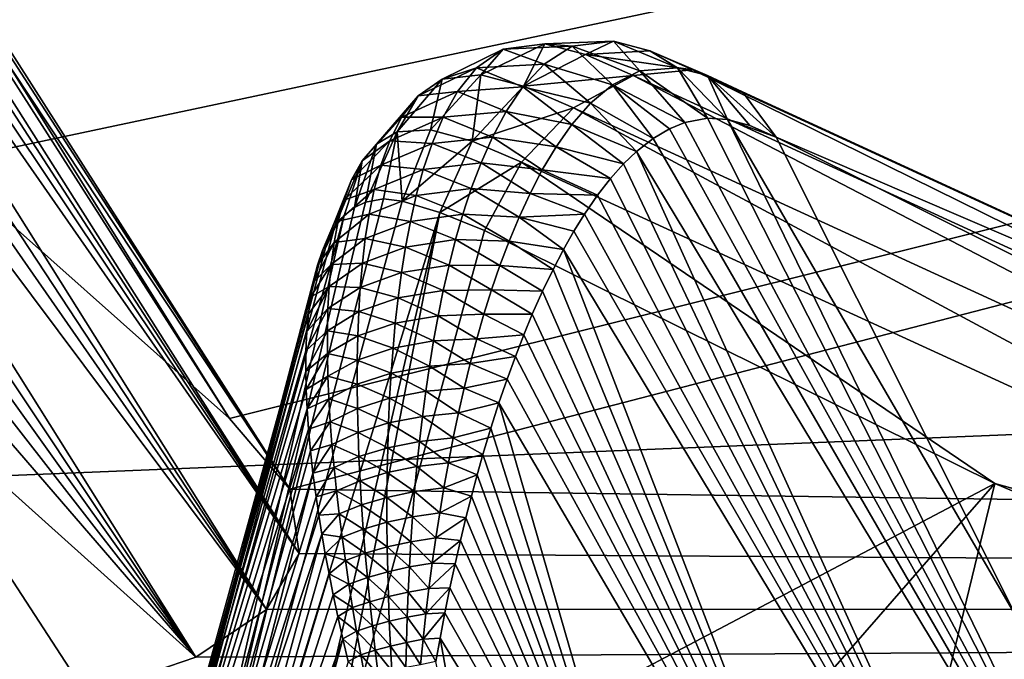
# Model space of a CAD drawing. Header units: metres. Extents: x -31 to 116, y -82 to 82.
# Tile 289 of 656: x 14.681 to 15.629, y -54.537 to -53.92. Entities that reach past the tile are written whole.
import ezdxf

# ---------------------------------------------------------------- set-up
doc = ezdxf.new("R2010")
doc.units = ezdxf.units.M
doc.layers.add('solid_80000000GA_10_1', color=7, linetype='CONTINUOUS')

msp = doc.modelspace()

# ---------------------------------------------------------------- linework, layer by layer
at = {"layer": 'solid_80000000GA_10_1'}
for points in [[(5.595928, -52.598213, -30.048264), (23.04767, -51.73769, -31.943884), (23.04767, -54.017448, -27.916229)], [(12.5, -51.775623, 27.509621), (103, -52.012264, 31.870413), (103, -54.352322, 27.691591)], [(12.5, -53.71191, 23.505838), (12.5, -51.775623, 27.509621), (103, -54.352322, 27.691591)], [(12.5, -51.775639, -27.509588), (103, -54.35323, -27.689806), (103, -52.015404, -31.86529)], [(12.5, -51.775639, -27.509588), (12.5, -53.711926, -23.505802), (103, -54.35323, -27.689806)], [(14.368186, -53.806263, 28.035181), (14.605113, -54.057949, 27.553627), (23.04767, -52.267593, 31.069263)], [(14.605113, -54.057949, 27.553627), (14.882498, -54.304825, 27.072088), (23.04767, -52.267593, 31.069263)], [(14.882498, -54.304825, 27.072088), (14.940555, -54.372818, 26.937017), (23.04767, -52.267593, 31.069263)], [(14.940555, -54.372818, 26.937017), (23.04767, -54.487434, 26.9874), (23.04767, -52.267593, 31.069263)], [(5.595928, -54.73056, -25.962206), (5.595928, -52.598213, -30.048264), (23.04767, -54.017448, -27.916229)], [(14.169966, -53.163273, 26.861872), (14.882498, -54.304825, 27.072088), (14.516418, -53.731644, 26.992338)], [(14.169966, -53.163273, 26.861872), (14.193997, -53.202007, 26.808046), (14.882498, -54.304825, 27.072088)], [(14.193997, -53.202007, 26.808046), (14.940555, -54.372818, 26.937017), (14.882498, -54.304825, 27.072088)], [(14.193997, -53.202007, 26.808046), (14.217425, -53.252483, 26.754606), (14.940555, -54.372818, 26.937017)], [(14.217425, -53.252483, 26.754606), (14.239927, -53.314651, 26.702322), (14.940555, -54.372818, 26.937017)], [(14.239927, -53.314651, 26.702322), (14.949792, -54.434811, 26.8118), (14.940555, -54.372818, 26.937017)], [(14.239927, -53.314651, 26.702322), (14.254283, -53.362534, 26.668436), (14.949792, -54.434811, 26.8118)], [(14.254283, -53.362534, 26.668436), (14.268025, -53.415634, 26.635567), (14.949792, -54.434811, 26.8118)], [(14.268025, -53.415634, 26.635567), (14.281071, -53.473976, 26.60392), (14.949792, -54.434811, 26.8118)], [(14.281071, -53.473976, 26.60392), (14.918262, -54.488956, 26.700624), (14.949792, -54.434811, 26.8118)], [(14.281071, -53.473976, 26.60392), (14.293351, -53.537689, 26.573666), (14.918262, -54.488956, 26.700624)], [(14.293351, -53.537689, 26.573666), (14.304752, -53.606792, 26.54508), (14.918262, -54.488956, 26.700624)], [(14.304752, -53.606792, 26.54508), (14.315158, -53.681568, 26.518448), (14.918262, -54.488956, 26.700624)], [(14.315158, -53.681568, 26.518448), (14.850119, -54.534641, 26.605112), (14.918262, -54.488956, 26.700624)], [(14.315158, -53.681568, 26.518448), (14.322208, -53.741428, 26.500006), (14.850119, -54.534641, 26.605112)], [(12.5, -53.71191, 23.505838), (103, -54.352322, 27.691591), (103, -56.357498, 23.341595)], [(12.5, -55.339149, 19.366802), (12.5, -53.71191, 23.505838), (103, -56.357498, 23.341595)], [(12.5, -53.711926, -23.505802), (103, -56.357452, -23.341688), (103, -54.35323, -27.689806)], [(12.5, -53.711926, -23.505802), (12.5, -55.339161, -19.366768), (103, -56.357452, -23.341688)], [(14.516418, -53.731644, 26.992338), (14.882498, -54.304825, 27.072088), (14.605113, -54.057949, 27.553627)], [(14.322208, -53.741428, 26.500006), (14.328556, -53.804768, 26.483013), (14.850119, -54.534641, 26.605112)], [(14.328556, -53.804768, 26.483013), (14.334074, -53.871578, 26.467739), (14.850119, -54.534641, 26.605112)], [(14.334074, -53.871578, 26.467739), (14.338618, -53.941887, 26.454466), (14.850119, -54.534641, 26.605112)], [(14.540766, -54.25703, 26.490574), (14.850119, -54.534641, 26.605112), (14.338618, -53.941887, 26.454466)], [(15.186319, -53.943737, 25.102804), (15.12464, -53.973507, 25.071478), (15.165563, -53.984615, 25.004959)], [(15.146117, -53.948883, 25.181747), (15.12464, -53.973507, 25.071478), (15.186319, -53.943737, 25.102804)], [(15.212576, -53.946133, 25.213705), (15.146117, -53.948883, 25.181747), (15.186319, -53.943737, 25.102804)], [(15.212576, -53.946133, 25.213705), (15.185677, -53.963215, 25.267971), (15.146117, -53.948883, 25.181747)], [(15.186319, -53.943737, 25.102804), (15.165563, -53.984615, 25.004959), (15.225434, -53.954166, 25.039337)], [(15.251415, -53.983116, 25.287418), (15.185677, -53.963215, 25.267971), (15.212576, -53.946133, 25.213705)], [(15.252502, -53.941299, 25.13866), (15.186319, -53.943737, 25.102804), (15.225434, -53.954166, 25.039337)], [(15.212576, -53.946133, 25.213705), (15.186319, -53.943737, 25.102804), (15.252502, -53.941299, 25.13866)], [(15.277608, -53.969822, 25.239307), (15.212576, -53.946133, 25.213705), (15.252502, -53.941299, 25.13866)], [(15.277608, -53.969822, 25.239307), (15.251415, -53.983116, 25.287418), (15.212576, -53.946133, 25.213705)], [(15.252502, -53.941299, 25.13866), (15.225434, -53.954166, 25.039337), (15.287442, -53.950504, 25.082174)], [(15.313986, -53.966797, 25.174084), (15.252502, -53.941299, 25.13866), (15.287442, -53.950504, 25.082174)], [(15.277608, -53.969822, 25.239307), (15.252502, -53.941299, 25.13866), (15.313986, -53.966797, 25.174084)], [(15.146117, -53.948883, 25.181747), (15.08728, -53.977695, 25.147789), (15.12464, -53.973507, 25.071478)], [(15.146117, -53.948883, 25.181747), (15.120556, -53.966919, 25.238966), (15.08728, -53.977695, 25.147789)], [(15.185677, -53.963215, 25.267971), (15.120556, -53.966919, 25.238966), (15.146117, -53.948883, 25.181747)], [(15.225434, -53.954166, 25.039337), (15.165563, -53.984615, 25.004959), (15.27134, -53.974152, 24.983135)], [(15.287442, -53.950504, 25.082174), (15.225434, -53.954166, 25.039337), (15.328719, -53.968781, 25.032684)], [(15.225434, -53.954166, 25.039337), (15.27134, -53.974152, 24.983135), (15.328719, -53.968781, 25.032684)], [(15.287442, -53.950504, 25.082174), (15.328719, -53.968781, 25.032684), (15.376687, -53.990025, 25.086704)], [(15.342786, -53.974316, 25.127438), (15.287442, -53.950504, 25.082174), (15.376687, -53.990025, 25.086704)], [(15.313986, -53.966797, 25.174084), (15.287442, -53.950504, 25.082174), (15.342786, -53.974316, 25.127438)], [(15.120556, -53.966919, 25.238966), (15.06435, -53.993763, 25.204098), (15.08728, -53.977695, 25.147789)], [(15.120556, -53.966919, 25.238966), (15.102113, -53.989761, 25.284929), (15.06435, -53.993763, 25.204098)], [(15.165188, -53.985104, 25.311649), (15.102113, -53.989761, 25.284929), (15.120556, -53.966919, 25.238966)], [(15.185677, -53.963215, 25.267971), (15.165188, -53.985104, 25.311649), (15.120556, -53.966919, 25.238966)], [(15.230148, -54.00108, 25.327127), (15.165188, -53.985104, 25.311649), (15.185677, -53.963215, 25.267971)], [(15.251415, -53.983116, 25.287418), (15.230148, -54.00108, 25.327127), (15.185677, -53.963215, 25.267971)], [(15.277608, -53.969822, 25.239307), (15.313986, -53.966797, 25.174084), (15.342804, -54.015465, 25.236883)], [(15.362082, -54.016632, 25.204067), (15.313986, -53.966797, 25.174084), (15.342786, -53.974316, 25.127438)], [(15.342804, -54.015465, 25.236883), (15.313986, -53.966797, 25.174084), (15.362082, -54.016632, 25.204067)], [(15.12464, -53.973507, 25.071478), (15.076128, -54.026718, 25.049107), (15.116349, -54.037685, 24.98398)], [(15.08728, -53.977695, 25.147789), (15.076128, -54.026718, 25.049107), (15.12464, -53.973507, 25.071478)], [(15.12464, -53.973507, 25.071478), (15.116349, -54.037685, 24.98398), (15.165563, -53.984615, 25.004959)], [(15.165563, -53.984615, 25.004959), (15.213786, -54.005356, 24.946074), (15.27134, -53.974152, 24.983135)], [(16.213274, -54.46434, 23.994341), (15.27134, -53.974152, 24.983135), (15.213786, -54.005356, 24.946074)], [(15.277608, -53.969822, 25.239307), (15.321164, -54.019451, 25.274368), (15.251415, -53.983116, 25.287418)], [(16.263483, -54.430042, 24.038662), (15.328719, -53.968781, 25.032684), (15.27134, -53.974152, 24.983135)], [(16.213274, -54.46434, 23.994341), (16.263483, -54.430042, 24.038662), (15.27134, -53.974152, 24.983135)], [(15.277608, -53.969822, 25.239307), (15.342804, -54.015465, 25.236883), (15.321164, -54.019451, 25.274368)], [(16.313093, -54.421654, 24.094608), (15.376687, -53.990025, 25.086704), (15.328719, -53.968781, 25.032684)], [(16.263483, -54.430042, 24.038662), (16.313093, -54.421654, 24.094608), (15.328719, -53.968781, 25.032684)], [(15.342786, -53.974316, 25.127438), (15.376687, -53.990025, 25.086704), (15.408919, -54.033741, 25.13747)], [(15.383574, -54.022488, 25.168745), (15.342786, -53.974316, 25.127438), (15.408919, -54.033741, 25.13747)], [(15.362082, -54.016632, 25.204067), (15.342786, -53.974316, 25.127438), (15.383574, -54.022488, 25.168745)], [(15.08728, -53.977695, 25.147789), (15.044069, -54.028652, 25.116447), (15.076128, -54.026718, 25.049107)], [(15.08728, -53.977695, 25.147789), (15.06435, -53.993763, 25.204098), (15.044069, -54.028652, 25.116447)], [(15.165188, -53.985104, 25.311649), (15.149003, -54.008987, 25.347858), (15.102113, -53.989761, 25.284929)], [(15.165563, -53.984615, 25.004959), (15.116349, -54.037685, 24.98398), (15.213786, -54.005356, 24.946074)], [(15.212345, -54.021408, 25.360825), (15.149003, -54.008987, 25.347858), (15.165188, -53.985104, 25.311649)], [(15.230148, -54.00108, 25.327127), (15.212345, -54.021408, 25.360825), (15.165188, -53.985104, 25.311649)], [(15.251415, -53.983116, 25.287418), (15.290488, -54.034916, 25.327459), (15.230148, -54.00108, 25.327127)], [(15.251415, -53.983116, 25.287418), (15.321164, -54.019451, 25.274368), (15.30612, -54.0256, 25.300413)], [(15.251415, -53.983116, 25.287418), (15.30612, -54.0256, 25.300413), (15.290488, -54.034916, 25.327459)], [(15.06435, -53.993763, 25.204098), (15.024216, -54.040325, 25.167805), (15.044069, -54.028652, 25.116447)], [(15.06435, -53.993763, 25.204098), (15.048356, -54.014507, 25.250113), (15.024216, -54.040325, 25.167805)], [(15.102113, -53.989761, 25.284929), (15.048356, -54.014507, 25.250113), (15.06435, -53.993763, 25.204098)], [(15.102113, -53.989761, 25.284929), (15.08831, -54.014446, 25.322939), (15.048356, -54.014507, 25.250113)], [(15.149003, -54.008987, 25.347858), (15.08831, -54.014446, 25.322939), (15.102113, -53.989761, 25.284929)], [(15.376687, -53.990025, 25.086704), (16.35507, -54.44022, 24.154179), (15.408919, -54.033741, 25.13747)], [(16.313093, -54.421654, 24.094608), (16.35507, -54.44022, 24.154179), (15.376687, -53.990025, 25.086704)], [(15.230148, -54.00108, 25.327127), (15.274419, -54.047611, 25.355247), (15.212345, -54.021408, 25.360825)], [(15.230148, -54.00108, 25.327127), (15.290488, -54.034916, 25.327459), (15.274419, -54.047611, 25.355247)], [(15.048356, -54.014507, 25.250113), (15.010252, -54.056419, 25.211306), (15.024216, -54.040325, 25.167805)], [(15.048356, -54.014507, 25.250113), (15.036843, -54.037201, 25.288765), (15.010252, -54.056419, 25.211306)], [(15.08831, -54.014446, 25.322939), (15.036843, -54.037201, 25.288765), (15.048356, -54.014507, 25.250113)], [(15.08831, -54.014446, 25.322939), (15.077649, -54.039646, 25.355221), (15.036843, -54.037201, 25.288765)], [(15.135826, -54.033566, 25.378672), (15.077649, -54.039646, 25.355221), (15.08831, -54.014446, 25.322939)], [(15.149003, -54.008987, 25.347858), (15.135826, -54.033566, 25.378672), (15.08831, -54.014446, 25.322939)], [(15.116349, -54.037685, 24.98398), (15.163666, -54.057743, 24.926142), (15.213786, -54.005356, 24.946074)], [(15.197094, -54.042957, 25.39006), (15.135826, -54.033566, 25.378672), (15.149003, -54.008987, 25.347858)], [(15.212345, -54.021408, 25.360825), (15.197094, -54.042957, 25.39006), (15.149003, -54.008987, 25.347858)], [(15.213786, -54.005356, 24.946074), (15.163666, -54.057743, 24.926142), (16.169596, -54.519535, 23.967871)], [(16.213274, -54.46434, 23.994341), (15.213786, -54.005356, 24.946074), (16.169596, -54.519535, 23.967871)], [(5.595928, -54.73056, -25.962206), (23.04767, -54.017448, -27.916229), (23.04767, -55.984234, -23.726908)], [(15.212345, -54.021408, 25.360825), (15.262063, -54.059525, 25.376604), (15.197094, -54.042957, 25.39006)], [(15.212345, -54.021408, 25.360825), (15.274419, -54.047611, 25.355247), (15.262063, -54.059525, 25.376604)], [(15.30612, -54.0256, 25.300413), (15.321164, -54.019451, 25.274368), (15.804276, -54.925285, 25.819496)], [(15.321164, -54.019451, 25.274368), (15.342804, -54.015465, 25.236883), (15.804276, -54.925285, 25.819496)], [(15.342804, -54.015465, 25.236883), (15.362082, -54.016632, 25.204067), (15.804276, -54.925285, 25.819496)], [(15.641689, -54.498379, 25.470356), (15.804276, -54.925285, 25.819496), (15.362082, -54.016632, 25.204067)], [(15.362082, -54.016632, 25.204067), (15.383574, -54.022488, 25.168745), (15.408919, -54.033741, 25.13747)], [(15.641689, -54.498379, 25.470356), (15.362082, -54.016632, 25.204067), (15.408919, -54.033741, 25.13747)], [(15.044069, -54.028652, 25.116447), (15.013659, -54.096226, 25.113384), (15.030917, -54.093258, 25.073524)], [(15.044069, -54.028652, 25.116447), (15.024216, -54.040325, 25.167805), (15.013659, -54.096226, 25.113384)], [(15.044069, -54.028652, 25.116447), (15.030917, -54.093258, 25.073524), (15.048822, -54.095341, 25.039455)], [(15.044069, -54.028652, 25.116447), (15.048822, -54.095341, 25.039455), (15.076128, -54.026718, 25.049107)], [(15.076128, -54.026718, 25.049107), (15.048822, -54.095341, 25.039455), (15.116349, -54.037685, 24.98398)], [(15.135826, -54.033566, 25.378672), (15.124822, -54.05835, 25.405537), (15.077649, -54.039646, 25.355221)], [(15.183775, -54.065197, 25.415939), (15.124822, -54.05835, 25.405537), (15.135826, -54.033566, 25.378672)], [(15.197094, -54.042957, 25.39006), (15.183775, -54.065197, 25.415939), (15.135826, -54.033566, 25.378672)], [(15.290488, -54.034916, 25.327459), (15.30612, -54.0256, 25.300413), (15.804276, -54.925285, 25.819496)], [(15.036843, -54.037201, 25.288765), (15.000176, -54.074776, 25.249041), (15.010252, -54.056419, 25.211306)], [(15.036843, -54.037201, 25.288765), (15.028339, -54.060593, 25.322033), (15.000176, -54.074776, 25.249041)], [(15.024216, -54.040325, 25.167805), (15.002961, -54.101345, 25.141687), (15.013659, -54.096226, 25.113384)], [(15.024216, -54.040325, 25.167805), (15.010252, -54.056419, 25.211306), (15.002961, -54.101345, 25.141687)], [(15.077649, -54.039646, 25.355221), (15.028339, -54.060593, 25.322033), (15.036843, -54.037201, 25.288765)], [(15.077649, -54.039646, 25.355221), (15.069194, -54.064884, 25.383326), (15.028339, -54.060593, 25.322033)], [(15.048822, -54.095341, 25.039455), (15.085103, -54.106152, 24.979664), (15.116349, -54.037685, 24.98398)], [(15.124822, -54.05835, 25.405537), (15.069194, -54.064884, 25.383326), (15.077649, -54.039646, 25.355221)], [(15.116349, -54.037685, 24.98398), (15.085103, -54.106152, 24.979664), (15.163666, -54.057743, 24.926142)], [(15.197094, -54.042957, 25.39006), (15.249616, -54.073486, 25.398109), (15.183775, -54.065197, 25.415939)], [(15.197094, -54.042957, 25.39006), (15.262063, -54.059525, 25.376604), (15.249616, -54.073486, 25.398109)], [(15.274419, -54.047611, 25.355247), (15.290488, -54.034916, 25.327459), (15.804276, -54.925285, 25.819496)], [(16.35507, -54.44022, 24.154179), (15.880307, -54.26873, 24.655247), (15.408919, -54.033741, 25.13747)], [(15.641689, -54.498379, 25.470356), (15.408919, -54.033741, 25.13747), (15.880307, -54.26873, 24.655247)], [(15.262063, -54.059525, 25.376604), (15.274419, -54.047611, 25.355247), (15.658215, -54.894409, 25.880358)], [(15.274419, -54.047611, 25.355247), (15.804276, -54.925285, 25.819496), (15.658215, -54.894409, 25.880358)], [(15.010252, -54.056419, 25.211306), (14.983812, -54.120312, 25.203163), (14.992937, -54.109314, 25.171698)], [(15.010252, -54.056419, 25.211306), (15.000176, -54.074776, 25.249041), (14.983812, -54.120312, 25.203163)], [(15.028339, -54.060593, 25.322033), (14.992792, -54.094322, 25.282406), (15.000176, -54.074776, 25.249041)], [(15.028339, -54.060593, 25.322033), (15.02194, -54.084209, 25.35132), (14.992792, -54.094322, 25.282406)], [(15.010252, -54.056419, 25.211306), (14.992937, -54.109314, 25.171698), (15.002961, -54.101345, 25.141687)], [(15.069194, -54.064884, 25.383326), (15.02194, -54.084209, 25.35132), (15.028339, -54.060593, 25.322033)], [(15.124822, -54.05835, 25.405537), (15.115442, -54.08313, 25.42943), (15.069194, -54.064884, 25.383326)], [(15.085103, -54.106152, 24.979664), (15.128146, -54.123638, 24.926104), (15.163666, -54.057743, 24.926142)], [(15.171962, -54.087856, 25.43922), (15.115442, -54.08313, 25.42943), (15.124822, -54.05835, 25.405537)], [(15.183775, -54.065197, 25.415939), (15.171962, -54.087856, 25.43922), (15.124822, -54.05835, 25.405537)], [(15.163666, -54.057743, 24.926142), (15.128146, -54.123638, 24.926104), (15.619687, -54.367237, 24.423382)], [(16.169596, -54.519535, 23.967871), (15.163666, -54.057743, 24.926142), (15.619687, -54.367237, 24.423382)], [(15.249616, -54.073486, 25.398109), (15.262063, -54.059525, 25.376604), (15.658215, -54.894409, 25.880358)], [(15.069194, -54.064884, 25.383326), (15.062346, -54.089981, 25.408304), (15.02194, -54.084209, 25.35132)], [(15.115442, -54.08313, 25.42943), (15.062346, -54.089981, 25.408304), (15.069194, -54.064884, 25.383326)], [(15.183775, -54.065197, 25.415939), (15.237049, -54.0896, 25.419815), (15.171962, -54.087856, 25.43922)], [(15.183775, -54.065197, 25.415939), (15.249616, -54.073486, 25.398109), (15.237049, -54.0896, 25.419815)], [(15.000176, -54.074776, 25.249041), (14.97763, -54.13065, 25.227797), (14.983812, -54.120312, 25.203163)], [(15.000176, -54.074776, 25.249041), (14.992792, -54.094322, 25.282406), (14.97763, -54.13065, 25.227797)], [(15.237049, -54.0896, 25.419815), (15.249616, -54.073486, 25.398109), (15.658215, -54.894409, 25.880358)], [(15.02194, -54.084209, 25.35132), (14.98735, -54.114563, 25.312429), (14.992792, -54.094322, 25.282406)], [(15.02194, -54.084209, 25.35132), (15.017069, -54.107845, 25.37759), (14.98735, -54.114563, 25.312429)], [(15.062346, -54.089981, 25.408304), (15.017069, -54.107845, 25.37759), (15.02194, -54.084209, 25.35132)], [(15.062346, -54.089981, 25.408304), (15.056718, -54.114883, 25.430874), (15.017069, -54.107845, 25.37759)], [(15.107326, -54.107826, 25.451025), (15.056718, -54.114883, 25.430874), (15.062346, -54.089981, 25.408304)], [(15.115442, -54.08313, 25.42943), (15.107326, -54.107826, 25.451025), (15.062346, -54.089981, 25.408304)], [(15.161358, -54.110798, 25.460438), (15.107326, -54.107826, 25.451025), (15.115442, -54.08313, 25.42943)], [(15.171962, -54.087856, 25.43922), (15.161358, -54.110798, 25.460438), (15.115442, -54.08313, 25.42943)], [(15.171962, -54.087856, 25.43922), (15.224395, -54.107964, 25.441662), (15.161358, -54.110798, 25.460438)], [(15.171962, -54.087856, 25.43922), (15.237049, -54.0896, 25.419815), (15.224395, -54.107964, 25.441662)], [(15.224395, -54.107964, 25.441662), (15.237049, -54.0896, 25.419815), (15.658215, -54.894409, 25.880358)], [(15.030917, -54.093258, 25.073524), (14.734339, -55.249187, 25.083845), (15.048822, -54.095341, 25.039455)], [(15.030917, -54.093258, 25.073524), (15.013659, -54.096226, 25.113384), (14.734339, -55.249187, 25.083845)], [(15.048822, -54.095341, 25.039455), (14.734339, -55.249187, 25.083845), (15.085103, -54.106152, 24.979664)], [(15.013659, -54.096226, 25.113384), (15.002961, -54.101345, 25.141687), (14.734339, -55.249187, 25.083845)], [(14.992792, -54.094322, 25.282406), (14.972159, -54.142773, 25.253029), (14.97763, -54.13065, 25.227797)], [(14.992792, -54.094322, 25.282406), (14.98735, -54.114563, 25.312429), (14.972159, -54.142773, 25.253029)], [(14.992937, -54.109314, 25.171698), (14.696737, -55.186481, 25.220306), (14.734339, -55.249187, 25.083845)], [(14.992937, -54.109314, 25.171698), (14.983812, -54.120312, 25.203163), (14.696737, -55.186481, 25.220306)], [(15.002961, -54.101345, 25.141687), (14.992937, -54.109314, 25.171698), (14.734339, -55.249187, 25.083845)], [(15.085103, -54.106152, 24.979664), (14.734339, -55.249187, 25.083845), (14.806844, -55.299412, 24.975275)], [(15.085103, -54.106152, 24.979664), (14.806844, -55.299412, 24.975275), (14.967549, -54.711548, 24.950747)], [(15.085103, -54.106152, 24.979664), (14.967549, -54.711548, 24.950747), (15.128146, -54.123638, 24.926104)], [(15.017069, -54.107845, 25.37759), (14.98336, -54.135242, 25.339832), (14.98735, -54.114563, 25.312429)], [(15.017069, -54.107845, 25.37759), (15.013353, -54.131432, 25.401505), (14.98336, -54.135242, 25.339832)], [(15.056718, -54.114883, 25.430874), (15.013353, -54.131432, 25.401505), (15.017069, -54.107845, 25.37759)], [(15.107326, -54.107826, 25.451025), (15.100226, -54.132435, 25.47077), (15.056718, -54.114883, 25.430874)], [(15.151759, -54.133949, 25.479956), (15.100226, -54.132435, 25.47077), (15.107326, -54.107826, 25.451025)], [(15.161358, -54.110798, 25.460438), (15.151759, -54.133949, 25.479956), (15.107326, -54.107826, 25.451025)], [(15.161358, -54.110798, 25.460438), (15.224395, -54.107964, 25.441662), (15.214281, -54.124241, 25.459116)], [(15.214281, -54.124241, 25.459116), (15.224395, -54.107964, 25.441662), (15.658215, -54.894409, 25.880358)], [(14.98735, -54.114563, 25.312429), (14.967384, -54.156921, 25.278862), (14.972159, -54.142773, 25.253029)], [(14.98735, -54.114563, 25.312429), (14.98336, -54.135242, 25.339832), (14.967384, -54.156921, 25.278862)], [(15.056718, -54.114883, 25.430874), (15.052056, -54.139599, 25.451519), (15.013353, -54.131432, 25.401505)], [(15.100226, -54.132435, 25.47077), (15.052056, -54.139599, 25.451519), (15.056718, -54.114883, 25.430874)], [(15.161358, -54.110798, 25.460438), (15.204179, -54.141991, 25.476543), (15.151759, -54.133949, 25.479956)], [(15.161358, -54.110798, 25.460438), (15.214281, -54.124241, 25.459116), (15.204179, -54.141991, 25.476543)], [(14.983812, -54.120312, 25.203163), (14.97763, -54.13065, 25.227797), (14.696737, -55.186481, 25.220306)], [(15.619687, -54.367237, 24.423382), (15.128146, -54.123638, 24.926104), (14.967549, -54.711548, 24.950747)], [(15.204179, -54.141991, 25.476543), (15.214281, -54.124241, 25.459116), (15.658215, -54.894409, 25.880358)], [(14.97763, -54.13065, 25.227797), (14.972159, -54.142773, 25.253029), (14.696737, -55.186481, 25.220306)], [(14.98336, -54.135242, 25.339832), (14.963335, -54.173286, 25.30518), (14.967384, -54.156921, 25.278862)], [(14.98336, -54.135242, 25.339832), (14.980502, -54.156227, 25.365131), (14.963335, -54.173286, 25.30518)], [(15.013353, -54.131432, 25.401505), (14.980502, -54.156227, 25.365131), (14.98336, -54.135242, 25.339832)], [(15.013353, -54.131432, 25.401505), (15.010553, -54.154953, 25.423519), (14.980502, -54.156227, 25.365131)], [(15.052056, -54.139599, 25.451519), (15.010553, -54.154953, 25.423519), (15.013353, -54.131432, 25.401505)], [(15.100226, -54.132435, 25.47077), (15.093949, -54.156948, 25.489035), (15.052056, -54.139599, 25.451519)], [(15.142995, -54.157257, 25.498079), (15.093949, -54.156948, 25.489035), (15.100226, -54.132435, 25.47077)], [(15.151759, -54.133949, 25.479956), (15.142995, -54.157257, 25.498079), (15.100226, -54.132435, 25.47077)], [(15.151759, -54.133949, 25.479956), (15.194093, -54.161251, 25.49394), (15.142995, -54.157257, 25.498079)], [(15.151759, -54.133949, 25.479956), (15.204179, -54.141991, 25.476543), (15.194093, -54.161251, 25.49394)], [(14.972159, -54.142773, 25.253029), (14.967384, -54.156921, 25.278862), (14.696737, -55.186481, 25.220306)], [(15.052056, -54.139599, 25.451519), (15.048162, -54.164146, 25.470627), (15.010553, -54.154953, 25.423519)], [(15.093949, -54.156948, 25.489035), (15.048162, -54.164146, 25.470627), (15.052056, -54.139599, 25.451519)], [(15.194093, -54.161251, 25.49394), (15.204179, -54.141991, 25.476543), (15.488615, -54.880608, 25.904158)], [(15.204179, -54.141991, 25.476543), (15.658215, -54.894409, 25.880358), (15.488615, -54.880608, 25.904158)], [(14.980502, -54.156227, 25.365131), (14.960672, -54.187885, 25.326464), (14.963335, -54.173286, 25.30518)], [(14.980502, -54.156227, 25.365131), (14.978561, -54.177444, 25.388691), (14.960672, -54.187885, 25.326464)], [(15.010553, -54.154953, 25.423519), (14.978561, -54.177444, 25.388691), (14.980502, -54.156227, 25.365131)], [(15.010553, -54.154953, 25.423519), (15.008477, -54.178406, 25.443998), (14.978561, -54.177444, 25.388691)], [(15.048162, -54.164146, 25.470627), (15.008477, -54.178406, 25.443998), (15.010553, -54.154953, 25.423519)], [(14.967384, -54.156921, 25.278862), (14.963335, -54.173286, 25.30518), (14.696737, -55.186481, 25.220306)], [(15.048162, -54.164146, 25.470627), (15.04492, -54.188545, 25.488422), (15.008477, -54.178406, 25.443998)], [(15.088384, -54.181374, 25.506027), (15.04492, -54.188545, 25.488422), (15.048162, -54.164146, 25.470627)], [(15.093949, -54.156948, 25.489035), (15.088384, -54.181374, 25.506027), (15.048162, -54.164146, 25.470627)], [(15.134965, -54.180695, 25.514984), (15.088384, -54.181374, 25.506027), (15.093949, -54.156948, 25.489035)], [(15.142995, -54.157257, 25.498079), (15.134965, -54.180695, 25.514984), (15.093949, -54.156948, 25.489035)], [(15.142995, -54.157257, 25.498079), (15.184084, -54.181995, 25.511198), (15.134965, -54.180695, 25.514984)], [(15.142995, -54.157257, 25.498079), (15.194093, -54.161251, 25.49394), (15.184084, -54.181995, 25.511198)], [(15.184084, -54.181995, 25.511198), (15.194093, -54.161251, 25.49394), (15.488615, -54.880608, 25.904158)], [(14.963335, -54.173286, 25.30518), (14.960672, -54.187885, 25.326464), (14.696737, -55.186481, 25.220306)], [(14.978561, -54.177444, 25.388691), (14.957082, -54.220985, 25.369877), (14.958574, -54.203793, 25.348017)], [(14.978561, -54.177444, 25.388691), (14.977365, -54.198845, 25.410807), (14.957082, -54.220985, 25.369877)], [(14.978561, -54.177444, 25.388691), (14.958574, -54.203793, 25.348017), (14.960672, -54.187885, 25.326464)], [(15.008477, -54.178406, 25.443998), (14.977365, -54.198845, 25.410807), (14.978561, -54.177444, 25.388691)], [(15.008477, -54.178406, 25.443998), (15.00702, -54.201801, 25.46316), (14.977365, -54.198845, 25.410807)], [(15.04492, -54.188545, 25.488422), (15.00702, -54.201801, 25.46316), (15.008477, -54.178406, 25.443998)], [(15.088384, -54.181374, 25.506027), (15.083434, -54.20573, 25.521923), (15.04492, -54.188545, 25.488422)], [(15.127583, -54.204247, 25.530821), (15.083434, -54.20573, 25.521923), (15.088384, -54.181374, 25.506027)], [(15.134965, -54.180695, 25.514984), (15.127583, -54.204247, 25.530821), (15.088384, -54.181374, 25.506027)], [(15.134965, -54.180695, 25.514984), (15.17417, -54.204262, 25.528284), (15.127583, -54.204247, 25.530821)], [(15.134965, -54.180695, 25.514984), (15.184084, -54.181995, 25.511198), (15.17417, -54.204262, 25.528284)], [(15.17417, -54.204262, 25.528284), (15.184084, -54.181995, 25.511198), (15.488615, -54.880608, 25.904158)], [(14.960672, -54.187885, 25.326464), (14.704116, -55.119102, 25.367455), (14.696737, -55.186481, 25.220306)], [(14.960672, -54.187885, 25.326464), (14.958574, -54.203793, 25.348017), (14.704116, -55.119102, 25.367455)], [(15.04492, -54.188545, 25.488422), (15.042241, -54.212818, 25.505093), (15.00702, -54.201801, 25.46316)], [(15.083434, -54.20573, 25.521923), (15.042241, -54.212818, 25.505093), (15.04492, -54.188545, 25.488422)], [(14.958574, -54.203793, 25.348017), (14.957082, -54.220985, 25.369877), (14.704116, -55.119102, 25.367455)], [(14.977365, -54.198845, 25.410807), (14.956231, -54.239471, 25.391916), (14.957082, -54.220985, 25.369877)], [(14.977365, -54.198845, 25.410807), (14.976814, -54.220398, 25.43166), (14.956231, -54.239471, 25.391916)], [(15.00702, -54.201801, 25.46316), (14.976814, -54.220398, 25.43166), (14.977365, -54.198845, 25.410807)], [(15.00702, -54.201801, 25.46316), (15.006094, -54.225147, 25.48118), (14.976814, -54.220398, 25.43166)], [(15.042241, -54.212818, 25.505093), (15.006094, -54.225147, 25.48118), (15.00702, -54.201801, 25.46316)], [(15.127583, -54.204247, 25.530821), (15.120762, -54.227894, 25.545738), (15.083434, -54.20573, 25.521923)], [(15.127583, -54.204247, 25.530821), (15.165984, -54.224022, 25.542391), (15.120762, -54.227894, 25.545738)], [(15.127583, -54.204247, 25.530821), (15.17417, -54.204262, 25.528284), (15.165984, -54.224022, 25.542391)], [(15.165984, -54.224022, 25.542391), (15.17417, -54.204262, 25.528284), (15.488615, -54.880608, 25.904158)], [(15.042241, -54.212818, 25.505093), (15.040033, -54.236992, 25.520819), (15.006094, -54.225147, 25.48118)], [(15.079009, -54.23003, 25.536898), (15.040033, -54.236992, 25.520819), (15.042241, -54.212818, 25.505093)], [(15.083434, -54.20573, 25.521923), (15.079009, -54.23003, 25.536898), (15.042241, -54.212818, 25.505093)], [(15.120762, -54.227894, 25.545738), (15.079009, -54.23003, 25.536898), (15.083434, -54.20573, 25.521923)], [(14.957082, -54.220985, 25.369877), (14.956231, -54.239471, 25.391916), (14.704116, -55.119102, 25.367455)], [(14.976814, -54.220398, 25.43166), (14.956047, -54.259323, 25.414093), (14.956231, -54.239471, 25.391916)], [(14.976814, -54.220398, 25.43166), (14.976827, -54.242088, 25.451401), (14.956047, -54.259323, 25.414093)], [(15.006094, -54.225147, 25.48118), (14.976827, -54.242088, 25.451401), (14.976814, -54.220398, 25.43166)], [(15.006094, -54.225147, 25.48118), (15.005614, -54.248455, 25.498236), (14.976827, -54.242088, 25.451401)], [(15.040033, -54.236992, 25.520819), (15.005614, -54.248455, 25.498236), (15.006094, -54.225147, 25.48118)], [(15.079009, -54.23003, 25.536898), (15.075044, -54.254284, 25.551067), (15.040033, -54.236992, 25.520819)], [(15.114442, -54.251625, 25.559841), (15.075044, -54.254284, 25.551067), (15.079009, -54.23003, 25.536898)], [(15.120762, -54.227894, 25.545738), (15.114442, -54.251625, 25.559841), (15.079009, -54.23003, 25.536898)], [(15.120762, -54.227894, 25.545738), (15.157878, -54.244873, 25.556355), (15.114442, -54.251625, 25.559841)], [(15.120762, -54.227894, 25.545738), (15.165984, -54.224022, 25.542391), (15.157878, -54.244873, 25.556355)], [(15.157878, -54.244873, 25.556355), (15.165984, -54.224022, 25.542391), (15.488615, -54.880608, 25.904158)], [(14.956231, -54.239471, 25.391916), (14.956047, -54.259323, 25.414093), (14.704116, -55.119102, 25.367455)], [(14.976827, -54.242088, 25.451401), (14.956412, -54.276951, 25.43268), (14.956047, -54.259323, 25.414093)], [(14.976827, -54.242088, 25.451401), (14.977323, -54.263897, 25.470181), (14.956412, -54.276951, 25.43268)], [(15.005614, -54.248455, 25.498236), (14.977323, -54.263897, 25.470181), (14.976827, -54.242088, 25.451401)], [(15.040033, -54.236992, 25.520819), (15.038236, -54.261078, 25.535728), (15.005614, -54.248455, 25.498236)], [(15.075044, -54.254284, 25.551067), (15.038236, -54.261078, 25.535728), (15.040033, -54.236992, 25.520819)], [(15.005614, -54.248455, 25.498236), (15.005524, -54.271732, 25.514452), (14.977323, -54.263897, 25.470181)], [(15.038236, -54.261078, 25.535728), (15.005524, -54.271732, 25.514452), (15.005614, -54.248455, 25.498236)], [(15.114442, -54.251625, 25.559841), (15.108582, -54.27544, 25.5732), (15.075044, -54.254284, 25.551067)], [(15.114442, -54.251625, 25.559841), (15.149887, -54.266796, 25.570118), (15.108582, -54.27544, 25.5732)], [(15.114442, -54.251625, 25.559841), (15.157878, -54.244873, 25.556355), (15.149887, -54.266796, 25.570118)], [(15.149887, -54.266796, 25.570118), (15.157878, -54.244873, 25.556355), (15.488615, -54.880608, 25.904158)], [(14.540766, -54.25703, 26.490574), (14.508245, -54.628002, 26.402161), (14.745036, -54.570648, 26.528009)], [(14.540766, -54.25703, 26.490574), (14.745036, -54.570648, 26.528009), (14.850119, -54.534641, 26.605112)], [(14.956047, -54.259323, 25.414093), (14.956412, -54.276951, 25.43268), (14.704116, -55.119102, 25.367455)], [(15.038236, -54.261078, 25.535728), (15.03681, -54.285103, 25.5499), (15.005524, -54.271732, 25.514452)], [(15.071497, -54.278503, 25.56451), (15.03681, -54.285103, 25.5499), (15.038236, -54.261078, 25.535728)], [(15.075044, -54.254284, 25.551067), (15.071497, -54.278503, 25.56451), (15.038236, -54.261078, 25.535728)], [(15.108582, -54.27544, 25.5732), (15.071497, -54.278503, 25.56451), (15.075044, -54.254284, 25.551067)], [(14.977323, -54.263897, 25.470181), (14.95726, -54.295574, 25.451338), (14.956412, -54.276951, 25.43268)], [(14.977323, -54.263897, 25.470181), (14.978246, -54.285812, 25.488108), (14.95726, -54.295574, 25.451338)], [(15.005524, -54.271732, 25.514452), (14.978246, -54.285812, 25.488108), (14.977323, -54.263897, 25.470181)], [(15.108582, -54.27544, 25.5732), (15.149887, -54.266796, 25.570118), (15.142016, -54.289829, 25.58367)], [(15.142016, -54.289829, 25.58367), (15.149887, -54.266796, 25.570118), (15.488615, -54.880608, 25.904158)], [(14.956412, -54.276951, 25.43268), (14.95726, -54.295574, 25.451338), (14.704116, -55.119102, 25.367455)], [(15.005524, -54.271732, 25.514452), (15.005787, -54.294994, 25.529903), (14.978246, -54.285812, 25.488108)], [(15.03681, -54.285103, 25.5499), (15.005787, -54.294994, 25.529903), (15.005524, -54.271732, 25.514452)], [(15.071497, -54.278503, 25.56451), (15.068331, -54.302696, 25.577295), (15.03681, -54.285103, 25.5499)], [(15.103143, -54.299332, 25.585876), (15.068331, -54.302696, 25.577295), (15.071497, -54.278503, 25.56451)], [(15.108582, -54.27544, 25.5732), (15.103143, -54.299332, 25.585876), (15.071497, -54.278503, 25.56451)], [(15.108582, -54.27544, 25.5732), (15.142016, -54.289829, 25.58367), (15.103143, -54.299332, 25.585876)], [(14.978246, -54.285812, 25.488108), (14.958616, -54.315166, 25.470005), (14.95726, -54.295574, 25.451338)], [(14.978246, -54.285812, 25.488108), (14.979561, -54.307823, 25.505251), (14.958616, -54.315166, 25.470005)], [(15.005787, -54.294994, 25.529903), (14.979561, -54.307823, 25.505251), (14.978246, -54.285812, 25.488108)], [(15.03681, -54.285103, 25.5499), (15.035721, -54.309071, 25.56341), (15.005787, -54.294994, 25.529903)], [(15.068331, -54.302696, 25.577295), (15.035721, -54.309071, 25.56341), (15.03681, -54.285103, 25.5499)], [(14.95726, -54.295574, 25.451338), (14.958616, -54.315166, 25.470005), (14.704116, -55.119102, 25.367455)], [(15.005787, -54.294994, 25.529903), (15.006371, -54.318249, 25.544668), (14.979561, -54.307823, 25.505251)], [(15.035721, -54.309071, 25.56341), (15.006371, -54.318249, 25.544668), (15.005787, -54.294994, 25.529903)], [(15.103143, -54.299332, 25.585876), (15.142016, -54.289829, 25.58367), (15.134271, -54.314011, 25.597004)], [(15.134271, -54.314011, 25.597004), (15.142016, -54.289829, 25.58367), (15.314411, -54.886837, 25.885389)], [(15.142016, -54.289829, 25.58367), (15.488615, -54.880608, 25.904158), (15.314411, -54.886837, 25.885389)], [(14.979561, -54.307823, 25.505251), (14.960495, -54.335766, 25.488672), (14.958616, -54.315166, 25.470005)], [(14.979561, -54.307823, 25.505251), (14.981233, -54.329929, 25.521681), (14.960495, -54.335766, 25.488672)], [(15.006371, -54.318249, 25.544668), (14.981233, -54.329929, 25.521681), (14.979561, -54.307823, 25.505251)], [(15.068331, -54.302696, 25.577295), (15.065508, -54.326874, 25.589491), (15.035721, -54.309071, 25.56341)], [(15.098088, -54.323292, 25.597933), (15.065508, -54.326874, 25.589491), (15.068331, -54.302696, 25.577295)], [(15.103143, -54.299332, 25.585876), (15.098088, -54.323292, 25.597933), (15.068331, -54.302696, 25.577295)], [(15.103143, -54.299332, 25.585876), (15.134271, -54.314011, 25.597004), (15.098088, -54.323292, 25.597933)], [(14.958616, -54.315166, 25.470005), (14.760525, -55.052708, 25.51301), (14.704116, -55.119102, 25.367455)], [(14.958616, -54.315166, 25.470005), (14.960495, -54.335766, 25.488672), (14.760525, -55.052708, 25.51301)], [(15.035721, -54.309071, 25.56341), (15.034935, -54.333, 25.576324), (15.006371, -54.318249, 25.544668)], [(15.065508, -54.326874, 25.589491), (15.034935, -54.333, 25.576324), (15.035721, -54.309071, 25.56341)], [(15.098088, -54.323292, 25.597933), (15.134271, -54.314011, 25.597004), (15.126666, -54.339359, 25.61009)], [(15.126666, -54.339359, 25.61009), (15.134271, -54.314011, 25.597004), (15.314411, -54.886837, 25.885389)], [(15.006371, -54.318249, 25.544668), (15.007246, -54.341496, 25.558813), (14.981233, -54.329929, 25.521681)], [(15.034935, -54.333, 25.576324), (15.007246, -54.341496, 25.558813), (15.006371, -54.318249, 25.544668)], [(15.065508, -54.326874, 25.589491), (15.063006, -54.351044, 25.601135), (15.034935, -54.333, 25.576324)], [(15.093395, -54.347324, 25.609407), (15.063006, -54.351044, 25.601135), (15.065508, -54.326874, 25.589491)], [(15.098088, -54.323292, 25.597933), (15.093395, -54.347324, 25.609407), (15.065508, -54.326874, 25.589491)], [(15.098088, -54.323292, 25.597933), (15.126666, -54.339359, 25.61009), (15.093395, -54.347324, 25.609407)], [(14.960495, -54.335766, 25.488672), (14.962914, -54.357407, 25.507332), (14.760525, -55.052708, 25.51301)], [(14.981233, -54.329929, 25.521681), (14.962914, -54.357407, 25.507332), (14.960495, -54.335766, 25.488672)], [(14.981233, -54.329929, 25.521681), (14.983232, -54.352119, 25.537458), (14.962914, -54.357407, 25.507332)], [(15.007246, -54.341496, 25.558813), (14.983232, -54.352119, 25.537458), (14.981233, -54.329929, 25.521681)], [(15.034935, -54.333, 25.576324), (15.034433, -54.356899, 25.58869), (15.007246, -54.341496, 25.558813)], [(15.063006, -54.351044, 25.601135), (15.034433, -54.356899, 25.58869), (15.034935, -54.333, 25.576324)], [(15.007246, -54.341496, 25.558813), (15.008392, -54.36475, 25.572384), (14.983232, -54.352119, 25.537458)], [(15.034433, -54.356899, 25.58869), (15.008392, -54.36475, 25.572384), (15.007246, -54.341496, 25.558813)], [(15.093395, -54.347324, 25.609407), (15.126666, -54.339359, 25.61009), (15.12108, -54.359119, 25.619701)], [(15.12108, -54.359119, 25.619701), (15.126666, -54.339359, 25.61009), (15.314411, -54.886837, 25.885389)], [(14.983232, -54.352119, 25.537458), (14.965892, -54.380112, 25.525959), (14.962914, -54.357407, 25.507332)], [(14.983232, -54.352119, 25.537458), (14.985538, -54.374397, 25.552626), (14.965892, -54.380112, 25.525959)], [(15.008392, -54.36475, 25.572384), (14.985538, -54.374397, 25.552626), (14.983232, -54.352119, 25.537458)], [(15.063006, -54.351044, 25.601135), (15.060806, -54.37521, 25.612268), (15.034433, -54.356899, 25.58869)], [(15.089042, -54.371426, 25.620335), (15.060806, -54.37521, 25.612268), (15.063006, -54.351044, 25.601135)], [(15.093395, -54.347324, 25.609407), (15.089042, -54.371426, 25.620335), (15.063006, -54.351044, 25.601135)], [(15.093395, -54.347324, 25.609407), (15.12108, -54.359119, 25.619701), (15.089042, -54.371426, 25.620335)], [(14.962914, -54.357407, 25.507332), (14.965892, -54.380112, 25.525959), (14.760525, -55.052708, 25.51301)], [(15.008392, -54.36475, 25.572384), (15.009795, -54.388012, 25.585417), (14.985538, -54.374397, 25.552626)], [(15.034433, -54.356899, 25.58869), (15.034196, -54.380779, 25.600544), (15.008392, -54.36475, 25.572384)], [(15.034196, -54.380779, 25.600544), (15.009795, -54.388012, 25.585417), (15.008392, -54.36475, 25.572384)], [(15.060806, -54.37521, 25.612268), (15.034196, -54.380779, 25.600544), (15.034433, -54.356899, 25.58869)], [(15.089042, -54.371426, 25.620335), (15.12108, -54.359119, 25.619701), (15.1156, -54.379528, 25.629129)], [(15.1156, -54.379528, 25.629129), (15.12108, -54.359119, 25.619701), (15.314411, -54.886837, 25.885389)], [(15.619687, -54.367237, 24.423382), (14.806844, -55.299412, 24.975275), (15.334371, -55.541748, 24.449245)], [(15.619687, -54.367237, 24.423382), (14.967549, -54.711548, 24.950747), (14.806844, -55.299412, 24.975275)], [(14.940555, -54.372818, 26.937017), (14.949792, -54.434811, 26.8118), (23.04767, -54.487434, 26.9874)], [(14.985538, -54.374397, 25.552626), (14.968506, -54.397816, 25.539862), (14.965892, -54.380112, 25.525959)], [(14.985538, -54.374397, 25.552626), (14.988136, -54.396751, 25.567219), (14.968506, -54.397816, 25.539862)], [(15.009795, -54.388012, 25.585417), (14.988136, -54.396751, 25.567219), (14.985538, -54.374397, 25.552626)], [(15.089042, -54.371426, 25.620335), (15.085007, -54.395592, 25.630747), (15.060806, -54.37521, 25.612268)], [(15.089042, -54.371426, 25.620335), (15.1156, -54.379528, 25.629129), (15.085007, -54.395592, 25.630747)], [(16.149334, -54.591724, 23.954033), (15.619687, -54.367237, 24.423382), (15.334371, -55.541748, 24.449245)], [(16.169596, -54.519535, 23.967871), (15.619687, -54.367237, 24.423382), (16.149334, -54.591724, 23.954033)], [(14.965892, -54.380112, 25.525959), (14.968506, -54.397816, 25.539862), (14.760525, -55.052708, 25.51301)], [(15.034196, -54.380779, 25.600544), (15.034207, -54.404648, 25.611921), (15.009795, -54.388012, 25.585417)], [(15.060806, -54.37521, 25.612268), (15.058887, -54.39938, 25.622923), (15.034196, -54.380779, 25.600544)], [(15.058887, -54.39938, 25.622923), (15.034207, -54.404648, 25.611921), (15.034196, -54.380779, 25.600544)], [(15.085007, -54.395592, 25.630747), (15.058887, -54.39938, 25.622923), (15.060806, -54.37521, 25.612268)], [(15.085007, -54.395592, 25.630747), (15.1156, -54.379528, 25.629129), (15.110229, -54.400612, 25.638367)], [(15.110229, -54.400612, 25.638367), (15.1156, -54.379528, 25.629129), (15.314411, -54.886837, 25.885389)], [(15.009795, -54.388012, 25.585417), (15.011437, -54.411289, 25.59795), (14.988136, -54.396751, 25.567219)], [(15.034207, -54.404648, 25.611921), (15.011437, -54.411289, 25.59795), (15.009795, -54.388012, 25.585417)], [(14.968506, -54.397816, 25.539862), (14.971457, -54.416115, 25.553699), (14.760525, -55.052708, 25.51301)], [(14.988136, -54.396751, 25.567219), (14.971457, -54.416115, 25.553699), (14.968506, -54.397816, 25.539862)], [(14.988136, -54.396751, 25.567219), (14.991009, -54.419189, 25.581274), (14.971457, -54.416115, 25.553699)], [(15.011437, -54.411289, 25.59795), (14.991009, -54.419189, 25.581274), (14.988136, -54.396751, 25.567219)], [(15.058887, -54.39938, 25.622923), (15.057227, -54.423561, 25.633137), (15.034207, -54.404648, 25.611921)], [(15.081269, -54.419827, 25.64068), (15.057227, -54.423561, 25.633137), (15.058887, -54.39938, 25.622923)], [(15.085007, -54.395592, 25.630747), (15.081269, -54.419827, 25.64068), (15.058887, -54.39938, 25.622923)], [(15.085007, -54.395592, 25.630747), (15.110229, -54.400612, 25.638367), (15.081269, -54.419827, 25.64068)], [(15.081269, -54.419827, 25.64068), (15.110229, -54.400612, 25.638367), (15.104971, -54.422394, 25.647409)], [(15.104971, -54.422394, 25.647409), (15.110229, -54.400612, 25.638367), (15.314411, -54.886837, 25.885389)], [(15.011437, -54.411289, 25.59795), (15.013306, -54.434589, 25.610023), (14.991009, -54.419189, 25.581274)], [(15.034207, -54.404648, 25.611921), (15.034449, -54.428509, 25.622864), (15.011437, -54.411289, 25.59795)], [(15.034449, -54.428509, 25.622864), (15.013306, -54.434589, 25.610023), (15.011437, -54.411289, 25.59795)], [(15.057227, -54.423561, 25.633137), (15.034449, -54.428509, 25.622864), (15.034207, -54.404648, 25.611921)], [(14.971457, -54.416115, 25.553699), (14.807625, -55.020908, 25.583006), (14.760525, -55.052708, 25.51301)], [(14.971457, -54.416115, 25.553699), (14.974754, -54.435024, 25.567469), (14.807625, -55.020908, 25.583006)], [(14.991009, -54.419189, 25.581274), (14.974754, -54.435024, 25.567469), (14.971457, -54.416115, 25.553699)], [(14.991009, -54.419189, 25.581274), (14.994139, -54.4417, 25.594826), (14.974754, -54.435024, 25.567469)], [(15.013306, -54.434589, 25.610023), (14.994139, -54.4417, 25.594826), (14.991009, -54.419189, 25.581274)], [(15.081269, -54.419827, 25.64068), (15.077813, -54.444126, 25.650158), (15.057227, -54.423561, 25.633137)], [(15.081269, -54.419827, 25.64068), (15.104971, -54.422394, 25.647409), (15.077813, -54.444126, 25.650158)], [(15.034449, -54.428509, 25.622864), (15.034908, -54.452377, 25.633396), (15.013306, -54.434589, 25.610023)], [(15.057227, -54.423561, 25.633137), (15.055813, -54.447762, 25.642937), (15.034449, -54.428509, 25.622864)], [(15.055813, -54.447762, 25.642937), (15.034908, -54.452377, 25.633396), (15.034449, -54.428509, 25.622864)], [(15.077813, -54.444126, 25.650158), (15.055813, -54.447762, 25.642937), (15.057227, -54.423561, 25.633137)], [(15.077813, -54.444126, 25.650158), (15.104971, -54.422394, 25.647409), (15.099833, -54.444889, 25.656242)], [(15.099833, -54.444889, 25.656242), (15.104971, -54.422394, 25.647409), (15.314411, -54.886837, 25.885389)], [(14.974754, -54.435024, 25.567469), (14.978408, -54.454563, 25.581169), (14.807625, -55.020908, 25.583006)], [(14.949792, -54.434811, 26.8118), (14.918262, -54.488956, 26.700624), (23.04767, -54.487434, 26.9874)], [(14.994139, -54.4417, 25.594826), (14.978408, -54.454563, 25.581169), (14.974754, -54.435024, 25.567469)], [(15.013306, -54.434589, 25.610023), (15.015386, -54.457912, 25.621664), (14.994139, -54.4417, 25.594826)], [(15.034908, -54.452377, 25.633396), (15.015386, -54.457912, 25.621664), (15.013306, -54.434589, 25.610023)], [(14.994139, -54.4417, 25.594826), (14.997515, -54.464287, 25.607904), (14.978408, -54.454563, 25.581169)], [(15.015386, -54.457912, 25.621664), (14.997515, -54.464287, 25.607904), (14.994139, -54.4417, 25.594826)], [(15.055813, -54.447762, 25.642937), (15.054634, -54.471981, 25.65234), (15.034908, -54.452377, 25.633396)], [(15.074628, -54.468491, 25.659197), (15.054634, -54.471981, 25.65234), (15.055813, -54.447762, 25.642937)], [(15.077813, -54.444126, 25.650158), (15.074628, -54.468491, 25.659197), (15.055813, -54.447762, 25.642937)], [(15.077813, -54.444126, 25.650158), (15.099833, -54.444889, 25.656242), (15.074628, -54.468491, 25.659197)], [(15.074628, -54.468491, 25.659197), (15.099833, -54.444889, 25.656242), (15.094834, -54.468063, 25.664835)], [(15.094834, -54.468063, 25.664835), (15.099833, -54.444889, 25.656242), (15.314411, -54.886837, 25.885389)], [(14.978408, -54.454563, 25.581169), (14.98243, -54.474751, 25.59479), (14.807625, -55.020908, 25.583006)], [(14.997515, -54.464287, 25.607904), (14.98243, -54.474751, 25.59479), (14.978408, -54.454563, 25.581169)], [(15.015386, -54.457912, 25.621664), (15.017673, -54.481262, 25.632893), (14.997515, -54.464287, 25.607904)], [(15.034908, -54.452377, 25.633396), (15.035576, -54.476257, 25.643538), (15.015386, -54.457912, 25.621664)], [(15.035576, -54.476257, 25.643538), (15.017673, -54.481262, 25.632893), (15.015386, -54.457912, 25.621664)], [(15.054634, -54.471981, 25.65234), (15.035576, -54.476257, 25.643538), (15.034908, -54.452377, 25.633396)], [(14.997515, -54.464287, 25.607904), (15.001128, -54.486946, 25.620525), (14.98243, -54.474751, 25.59479)], [(15.017673, -54.481262, 25.632893), (15.001128, -54.486946, 25.620525), (14.997515, -54.464287, 25.607904)], [(15.074628, -54.468491, 25.659197), (15.0717, -54.49292, 25.667816), (15.054634, -54.471981, 25.65234)], [(15.0717, -54.49292, 25.667816), (15.094834, -54.468063, 25.664835), (15.089986, -54.491928, 25.673166)], [(15.074628, -54.468491, 25.659197), (15.094834, -54.468063, 25.664835), (15.0717, -54.49292, 25.667816)], [(15.089986, -54.491928, 25.673166), (15.094834, -54.468063, 25.664835), (15.314411, -54.886837, 25.885389)], [(14.98243, -54.474751, 25.59479), (14.986814, -54.49556, 25.608276), (14.807625, -55.020908, 25.583006)], [(15.001128, -54.486946, 25.620525), (14.986814, -54.49556, 25.608276), (14.98243, -54.474751, 25.59479)], [(15.035576, -54.476257, 25.643538), (15.036444, -54.500145, 25.653309), (15.017673, -54.481262, 25.632893)], [(15.054634, -54.471981, 25.65234), (15.053679, -54.496227, 25.661364), (15.035576, -54.476257, 25.643538)], [(15.053679, -54.496227, 25.661364), (15.036444, -54.500145, 25.653309), (15.035576, -54.476257, 25.643538)], [(15.0717, -54.49292, 25.667816), (15.053679, -54.496227, 25.661364), (15.054634, -54.471981, 25.65234)], [(14.141746, -54.705944, 26.229488), (15.488615, -54.880608, 25.904158), (23.04767, -54.487434, 26.9874)], [(14.271475, -54.685352, 26.276325), (14.141746, -54.705944, 26.229488), (23.04767, -54.487434, 26.9874)], [(14.508245, -54.628002, 26.402161), (14.271475, -54.685352, 26.276325), (23.04767, -54.487434, 26.9874)], [(14.745036, -54.570648, 26.528009), (14.508245, -54.628002, 26.402161), (23.04767, -54.487434, 26.9874)], [(14.850119, -54.534641, 26.605112), (14.745036, -54.570648, 26.528009), (23.04767, -54.487434, 26.9874)], [(14.918262, -54.488956, 26.700624), (14.850119, -54.534641, 26.605112), (23.04767, -54.487434, 26.9874)], [(15.001128, -54.486946, 25.620525), (15.004971, -54.509674, 25.632711), (14.986814, -54.49556, 25.608276)], [(15.017673, -54.481262, 25.632893), (15.020156, -54.504642, 25.643728), (15.001128, -54.486946, 25.620525)], [(15.020156, -54.504642, 25.643728), (15.004971, -54.509674, 25.632711), (15.001128, -54.486946, 25.620525)], [(15.036444, -54.500145, 25.653309), (15.020156, -54.504642, 25.643728), (15.017673, -54.481262, 25.632893)], [(15.488615, -54.880608, 25.904158), (15.658215, -54.894409, 25.880358), (23.04767, -54.487434, 26.9874)], [(14.986814, -54.49556, 25.608276), (14.991576, -54.516991, 25.621618), (14.807625, -55.020908, 25.583006)], [(15.004971, -54.509674, 25.632711), (14.991576, -54.516991, 25.621618), (14.986814, -54.49556, 25.608276)], [(15.053679, -54.496227, 25.661364), (15.052938, -54.520496, 25.670029), (15.036444, -54.500145, 25.653309)], [(15.069019, -54.51741, 25.676033), (15.052938, -54.520496, 25.670029), (15.053679, -54.496227, 25.661364)], [(15.0717, -54.49292, 25.667816), (15.069019, -54.51741, 25.676033), (15.053679, -54.496227, 25.661364)], [(15.069019, -54.51741, 25.676033), (15.089986, -54.491928, 25.673166), (15.085294, -54.516499, 25.681229)], [(15.0717, -54.49292, 25.667816), (15.089986, -54.491928, 25.673166), (15.069019, -54.51741, 25.676033)], [(15.085294, -54.516499, 25.681229), (15.089986, -54.491928, 25.673166), (15.314411, -54.886837, 25.885389)], [(15.020156, -54.504642, 25.643728), (15.02283, -54.528061, 25.654192), (15.004971, -54.509674, 25.632711)], [(15.036444, -54.500145, 25.653309), (15.037502, -54.524055, 25.662729), (15.020156, -54.504642, 25.643728)], [(15.037502, -54.524055, 25.662729), (15.02283, -54.528061, 25.654192), (15.020156, -54.504642, 25.643728)], [(15.052938, -54.520496, 25.670029), (15.037502, -54.524055, 25.662729), (15.036444, -54.500145, 25.653309)], [(14.991576, -54.516991, 25.621618), (14.864974, -54.992233, 25.646399), (14.807625, -55.020908, 25.583006)], [(14.991576, -54.516991, 25.621618), (14.996746, -54.539059, 25.634829), (14.864974, -54.992233, 25.646399)], [(15.004971, -54.509674, 25.632711), (15.009033, -54.532475, 25.64448), (14.991576, -54.516991, 25.621618)], [(15.009033, -54.532475, 25.64448), (14.996746, -54.539059, 25.634829), (14.991576, -54.516991, 25.621618)], [(15.02283, -54.528061, 25.654192), (15.009033, -54.532475, 25.64448), (15.004971, -54.509674, 25.632711)], [(15.069019, -54.51741, 25.676033), (15.085294, -54.516499, 25.681229), (15.081259, -54.538963, 25.688158)], [(15.081259, -54.538963, 25.688158), (15.085294, -54.516499, 25.681229), (15.155936, -54.91227, 25.826351)], [(15.085294, -54.516499, 25.681229), (15.314411, -54.886837, 25.885389), (15.155936, -54.91227, 25.826351)], [(15.037502, -54.524055, 25.662729), (15.038745, -54.547989, 25.671814), (15.02283, -54.528061, 25.654192)], [(15.052938, -54.520496, 25.670029), (15.052401, -54.5448, 25.678347), (15.037502, -54.524055, 25.662729)], [(15.052401, -54.5448, 25.678347), (15.038745, -54.547989, 25.671814), (15.037502, -54.524055, 25.662729)], [(15.066574, -54.541965, 25.683861), (15.052401, -54.5448, 25.678347), (15.052938, -54.520496, 25.670029)], [(15.069019, -54.51741, 25.676033), (15.066574, -54.541965, 25.683861), (15.052938, -54.520496, 25.670029)], [(15.069019, -54.51741, 25.676033), (15.081259, -54.538963, 25.688158), (15.066574, -54.541965, 25.683861)], [(15.009033, -54.532475, 25.64448), (15.013309, -54.555344, 25.655848), (14.996746, -54.539059, 25.634829)], [(15.02283, -54.528061, 25.654192), (15.025688, -54.55151, 25.664299), (15.009033, -54.532475, 25.64448)], [(15.025688, -54.55151, 25.664299), (15.013309, -54.555344, 25.655848), (15.009033, -54.532475, 25.64448)], [(15.038745, -54.547989, 25.671814), (15.025688, -54.55151, 25.664299), (15.02283, -54.528061, 25.654192)]]:
    msp.add_3dface(points, dxfattribs=at)

doc.saveas('drawing.dxf')
